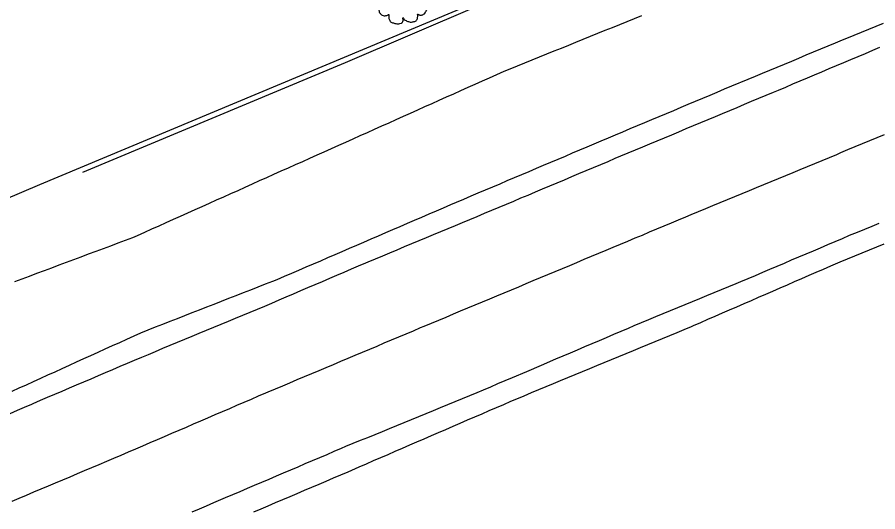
# Model space of a CAD drawing. Extents: x 1901471 to 1963503, y 756461 to 799997.
# Drawn here: x 1941161.5 to 1941270.8, y 779736.3 to 779799.1 of the extents above; entities that cross this region are included whole.
import ezdxf

# ---------------------------------------------------------------- set-up
doc = ezdxf.new("R2010")
doc.units = 0
for name, color, linetype in [('RD_EX_Fence_Other', 7, 'Continuous'), ('RD_EX_H2O', 7, 'Continuous'), ('RD_EX_Road', 7, 'Continuous'), ('RD_EX_VEG', 7, 'Continuous')]:
    doc.layers.add(name, color=color, linetype=linetype)

# ---------------------------------------------------------------- blocks, each defined once
blk = doc.blocks.new('T2')
at = {"layer": 'RD_EX_VEG'}
for points in [[(0.05, 7.21), (-0.25, 7.24), (-0.57, 7.14), (-0.82, 7.04), (-1.05, 6.96), (-1.27, 6.86), (-1.57, 6.69), (-1.8, 6.49), (-1.92, 6.24), (-1.97, 6.01), (-2.02, 5.74), (-2.02, 5.56), (-2.15, 5.54), (-2.3, 5.56), (-2.55, 5.64), (-2.8, 5.64), (-3.05, 5.64), (-3.4, 5.61), (-3.75, 5.61), (-4.02, 5.56), (-4.35, 5.51), (-4.72, 5.39), (-5.07, 5.26), (-5.37, 5.01), (-5.62, 4.54), (-5.75, 4.19), (-5.9, 3.94), (-5.75, 3.49), (-5.57, 3.14), (-5.55, 2.94), (-5.47, 2.52), (-5.37, 2.29), (-5.25, 2.09), (-5.32, 2.07), (-5.7, 2.02), (-6, 1.92), (-6.42, 1.69), (-6.64, 1.47), (-6.74, 1.14), (-6.77, 0.79), (-6.87, 0.59), (-6.94, 0.32), (-6.97, 0.24), (-7.02, -0.08), (-6.92, -0.53), (-6.89, -0.88), (-6.77, -1.11), (-6.62, -1.28), (-6.44, -1.53), (-6.05, -1.76), (-5.72, -1.86), (-5.52, -1.88), (-5.7, -2.38), (-5.75, -2.73), (-5.87, -3.13), (-5.87, -3.21), (-5.92, -3.68), (-5.77, -4.01), (-5.7, -4.38), (-5.52, -4.61), (-5.25, -4.91), (-4.92, -5.13), (-4.42, -5.26), (-4.02, -5.23), (-3.45, -5.06), (-3.2, -4.98), (-3.22, -5.16), (-3.2, -5.53), (-3.2, -5.96), (-3.05, -6.28), (-2.95, -6.56), (-2.8, -6.81), (-2.47, -7.03), (-2.07, -7.11), (-1.65, -7.26), (-1.2, -7.33), (-0.7, -7.36), (-0.1, -7.21), (0.18, -7.08), (0.28, -6.91), (0.48, -6.53), (0.43, -6.31), (0.45, -5.71), (0.55, -5.88), (0.73, -6.23), (1.23, -6.53), (1.63, -6.71), (2.1, -6.86), (2.4, -6.93), (2.88, -6.86), (3.25, -6.78), (3.63, -6.66), (3.93, -6.38), (4.1, -6.11), (4.15, -5.83), (4.23, -5.46), (4.28, -5.28)], [(4.28, -5.28), (4.2, -5.11), (4.15, -4.86), (4.23, -4.88), (4.4, -4.93), (4.68, -5.06), (4.9, -5.13), (5.23, -5.11), (5.5, -5.01), (5.95, -4.73), (6.22, -4.26), (6.5, -3.86), (6.57, -3.53), (6.52, -3.31), (6.5, -2.81), (6.3, -2.56), (6.25, -2.43), (6.15, -2.03), (6.22, -1.98), (6.5, -1.93), (6.87, -1.81), (7.15, -1.68), (7.37, -1.51), (7.45, -1.28), (7.42, -0.88), (7.47, -0.48), (7.4, -0.33), (7.3, -0.18), (7.22, 0.02), (7.07, 0.17), (6.97, 0.32), (6.87, 0.42), (6.75, 0.57), (6.57, 0.69), (6.42, 0.74), (6.37, 0.89), (6.52, 1.09), (6.57, 1.19), (6.6, 1.42), (6.82, 1.77), (6.87, 2.17), (6.82, 2.59), (6.77, 2.87), (6.62, 3.14), (6.42, 3.39), (6.3, 3.56), (6.12, 3.69), (5.8, 3.81), (5.55, 3.86), (5.2, 3.86), (5, 3.91), (5.03, 3.96), (5.03, 4.11), (5.03, 4.39), (4.95, 4.84), (4.8, 5.34), (4.8, 5.36), (4.7, 5.61), (4.48, 5.81), (4.3, 5.91), (4.1, 6.04), (3.85, 6.06), (3.55, 6.06), (3.28, 6.01), (3.08, 5.91), (2.9, 5.79), (2.83, 5.94), (2.73, 6.24), (2.68, 6.39), (2.53, 6.56), (2.3, 6.76), (1.85, 6.89), (1.23, 6.81), (0.93, 6.61), (0.78, 6.44), (0.73, 6.56), (0.53, 6.76), (0.43, 6.94), (0.25, 7.06), (0.1, 7.16), (0, 7.21)]]:
    blk.add_spline(points, degree=3, dxfattribs=at)

msp = doc.modelspace()

# ---------------------------------------------------------------- linework, layer by layer
at = {"layer": 'RD_EX_Fence_Other'}
msp.add_lwpolyline([(1941091.16, 779746.65), (1941164.37, 779777.83), (1941222.38, 779802.14), (1941294.01, 779833.65), (1941344.66, 779855.3), (1941383.49, 779874.72)], dxfattribs=at)
at = {"layer": 'RD_EX_H2O'}
msp.add_lwpolyline([(1941240.74, 779799.24), (1941239.81, 779798.87), (1941238.88, 779798.49), (1941237.96, 779798.12), (1941237.03, 779797.74), (1941236.1, 779797.37), (1941235.18, 779796.99), (1941234.25, 779796.62), (1941233.32, 779796.24), (1941232.4, 779795.87), (1941231.47, 779795.49), (1941230.54, 779795.12), (1941229.61, 779794.74), (1941228.69, 779794.37), (1941227.76, 779793.99), (1941226.83, 779793.62), (1941225.91, 779793.24), (1941224.98, 779792.87), (1941224.05, 779792.49), (1941223.26, 779792.17), (1941222.34, 779791.76), (1941221.43, 779791.35), (1941220.52, 779790.94), (1941219.61, 779790.54), (1941218.69, 779790.13), (1941217.78, 779789.72), (1941216.87, 779789.31), (1941215.96, 779788.9), (1941215.04, 779788.49), (1941214.13, 779788.08), (1941213.22, 779787.67), (1941212.31, 779787.26), (1941211.39, 779786.86), (1941210.48, 779786.45), (1941209.57, 779786.04), (1941208.66, 779785.63), (1941207.74, 779785.22), (1941206.83, 779784.81), (1941206.83, 779784.81), (1941205.92, 779784.4), (1941205.01, 779783.99), (1941204.09, 779783.58), (1941203.18, 779783.18), (1941202.27, 779782.77), (1941201.35, 779782.36), (1941200.44, 779781.95), (1941199.53, 779781.54), (1941198.62, 779781.13), (1941197.7, 779780.72), (1941196.79, 779780.31), (1941195.88, 779779.9), (1941194.97, 779779.5), (1941194.05, 779779.09), (1941193.14, 779778.68), (1941192.23, 779778.27), (1941191.32, 779777.86), (1941190.4, 779777.45), (1941189.49, 779777.04), (1941188.58, 779776.63), (1941187.67, 779776.23), (1941186.75, 779775.82), (1941185.84, 779775.41), (1941184.93, 779775), (1941184.02, 779774.59), (1941183.1, 779774.18), (1941182.19, 779773.77), (1941181.28, 779773.36), (1941180.37, 779772.95), (1941179.45, 779772.55), (1941178.54, 779772.14), (1941177.63, 779771.73), (1941176.72, 779771.32), (1941176.13, 779771.06), (1941175.19, 779770.71), (1941174.26, 779770.36), (1941173.32, 779770.01), (1941172.38, 779769.66), (1941171.45, 779769.31), (1941170.51, 779768.96), (1941169.57, 779768.61), (1941168.64, 779768.26), (1941167.7, 779767.91), (1941166.76, 779767.56), (1941165.83, 779767.21), (1941164.89, 779766.86), (1941163.95, 779766.51), (1941163.02, 779766.16), (1941162.08, 779765.81), (1941161.14, 779765.46)], dxfattribs=at)
at = {"layer": 'RD_EX_Road'}
for points in [[(1941160.84, 779751.57), (1941161.75, 779751.98), (1941162.66, 779752.39), (1941163.57, 779752.81), (1941164.48, 779753.22), (1941165.39, 779753.64), (1941166.3, 779754.05), (1941167.21, 779754.46), (1941168.12, 779754.88), (1941169.03, 779755.29), (1941169.94, 779755.71), (1941170.85, 779756.12), (1941171.76, 779756.53), (1941172.67, 779756.95), (1941173.59, 779757.36), (1941174.5, 779757.77), (1941175.41, 779758.19), (1941176.32, 779758.6), (1941177.19, 779759), (1941178.12, 779759.36), (1941179.05, 779759.73), (1941179.98, 779760.09), (1941180.91, 779760.45), (1941181.84, 779760.82), (1941182.77, 779761.18), (1941183.71, 779761.55), (1941184.64, 779761.91), (1941185.57, 779762.28), (1941186.5, 779762.64), (1941187.43, 779763), (1941188.36, 779763.37), (1941189.29, 779763.73), (1941190.23, 779764.1), (1941191.16, 779764.46), (1941192.09, 779764.82), (1941193.02, 779765.19), (1941193.95, 779765.55), (1941194.51, 779765.77), (1941194.51, 779765.77), (1941195.42, 779766.17), (1941196.34, 779766.56), (1941197.26, 779766.96), (1941198.18, 779767.35), (1941199.1, 779767.75), (1941200.02, 779768.15), (1941200.93, 779768.54), (1941201.85, 779768.94), (1941202.77, 779769.33), (1941203.69, 779769.73), (1941204.61, 779770.13), (1941205.52, 779770.52), (1941206.44, 779770.92), (1941207.36, 779771.32), (1941208.28, 779771.71), (1941209.2, 779772.11), (1941210.11, 779772.5), (1941211.03, 779772.9), (1941211.95, 779773.3), (1941212.87, 779773.69), (1941213.79, 779774.09), (1941214.71, 779774.48), (1941215.62, 779774.88), (1941216.54, 779775.28), (1941217.28, 779775.59), (1941218.2, 779775.98), (1941219.12, 779776.37), (1941220.04, 779776.76), (1941220.96, 779777.15), (1941221.88, 779777.54), (1941222.8, 779777.93), (1941223.72, 779778.32), (1941224.64, 779778.71), (1941225.56, 779779.1), (1941226.48, 779779.49), (1941227.41, 779779.88), (1941228.33, 779780.27), (1941229.25, 779780.66), (1941230.17, 779781.05), (1941231.09, 779781.44), (1941232.01, 779781.83), (1941232.93, 779782.22), (1941233.85, 779782.61), (1941234.77, 779783), (1941235.64, 779783.37), (1941236.56, 779783.75), (1941237.48, 779784.14), (1941238.41, 779784.53), (1941239.33, 779784.92), (1941240.25, 779785.31), (1941241.17, 779785.69), (1941242.09, 779786.08), (1941243.01, 779786.47), (1941243.94, 779786.86), (1941244.86, 779787.24), (1941245.78, 779787.63), (1941246.7, 779788.02), (1941247.62, 779788.41), (1941248.55, 779788.8), (1941249.47, 779789.18), (1941250.39, 779789.57), (1941251.31, 779789.96), (1941252.23, 779790.35), (1941253.15, 779790.73), (1941253.15, 779790.73), (1941253.37, 779790.83), (1941254.29, 779791.21), (1941255.22, 779791.59), (1941256.14, 779791.98), (1941257.06, 779792.36), (1941257.99, 779792.74), (1941258.91, 779793.13), (1941259.84, 779793.51), (1941260.76, 779793.89), (1941261.68, 779794.28), (1941262.61, 779794.66), (1941263.53, 779795.04), (1941264.45, 779795.43), (1941265.38, 779795.81), (1941266.3, 779796.19), (1941266.85, 779796.42), (1941267.78, 779796.8), (1941268.7, 779797.18), (1941269.63, 779797.56), (1941270.56, 779797.94), (1941271.48, 779798.32)], [(1941160.58, 779748.74), (1941161.5, 779749.14), (1941162.41, 779749.54), (1941163.33, 779749.94), (1941163.51, 779750.01), (1941164.43, 779750.41), (1941165.35, 779750.8), (1941166.27, 779751.19), (1941167.19, 779751.58), (1941168.11, 779751.98), (1941169.03, 779752.37), (1941169.95, 779752.76), (1941170.87, 779753.16), (1941171.79, 779753.55), (1941172.71, 779753.94), (1941173.63, 779754.34), (1941174.55, 779754.73), (1941175.47, 779755.12), (1941176.39, 779755.51), (1941177.3, 779755.91), (1941178.14, 779756.25), (1941179.06, 779756.63), (1941179.98, 779757.02), (1941180.91, 779757.4), (1941181.83, 779757.78), (1941182.76, 779758.17), (1941183.68, 779758.55), (1941184.6, 779758.93), (1941185.53, 779759.31), (1941186.45, 779759.7), (1941187.37, 779760.08), (1941188.3, 779760.46), (1941189.22, 779760.84), (1941190.15, 779761.23), (1941191.07, 779761.61), (1941191.99, 779761.99), (1941192.92, 779762.38), (1941193.82, 779762.76), (1941194.73, 779763.16), (1941195.65, 779763.55), (1941196.57, 779763.94), (1941197.49, 779764.34), (1941198.41, 779764.73), (1941199.33, 779765.13), (1941200.25, 779765.52), (1941201.17, 779765.92), (1941202.09, 779766.31), (1941203, 779766.7), (1941203.92, 779767.1), (1941204.84, 779767.49), (1941205.76, 779767.89), (1941206.05, 779768.01), (1941206.98, 779768.39), (1941207.9, 779768.78), (1941208.82, 779769.16), (1941209.74, 779769.54), (1941210.67, 779769.93), (1941211.59, 779770.31), (1941212.51, 779770.7), (1941213.44, 779771.08), (1941214.36, 779771.47), (1941215.28, 779771.85), (1941216.21, 779772.23), (1941217.13, 779772.62), (1941218.05, 779773), (1941218.98, 779773.39), (1941219.9, 779773.77), (1941220.84, 779774.17), (1941221.76, 779774.55), (1941222.68, 779774.94), (1941223.6, 779775.33), (1941224.53, 779775.72), (1941225.45, 779776.11), (1941226.37, 779776.49), (1941227.29, 779776.88), (1941228.21, 779777.27), (1941229.13, 779777.66), (1941230.06, 779778.05), (1941230.98, 779778.43), (1941231.9, 779778.82), (1941232.82, 779779.21), (1941233.74, 779779.6), (1941234.66, 779779.99), (1941235.59, 779780.37), (1941236.51, 779780.76), (1941237.43, 779781.15), (1941238.14, 779781.45), (1941239.07, 779781.83), (1941239.99, 779782.22), (1941240.91, 779782.61), (1941241.83, 779782.99), (1941242.76, 779783.38), (1941243.68, 779783.76), (1941244.6, 779784.15), (1941245.52, 779784.53), (1941246.45, 779784.92), (1941247.37, 779785.31), (1941248.29, 779785.69), (1941249.21, 779786.08), (1941250.14, 779786.46), (1941251.06, 779786.85), (1941251.98, 779787.23), (1941252.9, 779787.62), (1941253.83, 779788.01), (1941254.75, 779788.39), (1941255.67, 779788.78), (1941256.59, 779789.16), (1941257.52, 779789.55), (1941258.15, 779789.82), (1941259.07, 779790.2), (1941259.99, 779790.59), (1941260.91, 779790.98), (1941261.83, 779791.37), (1941262.75, 779791.76), (1941263.68, 779792.15), (1941264.6, 779792.54), (1941265.52, 779792.93), (1941266.44, 779793.32), (1941267.36, 779793.71), (1941268.28, 779794.1), (1941269.2, 779794.48), (1941270.12, 779794.87), (1941271.04, 779795.26)], [(1941160.83, 779737.6), (1941161.75, 779737.99), (1941162.67, 779738.38), (1941163.59, 779738.77), (1941164.52, 779739.16), (1941165.44, 779739.55), (1941166.36, 779739.93), (1941167.28, 779740.32), (1941168.2, 779740.71), (1941169.12, 779741.1), (1941170.04, 779741.49), (1941170.97, 779741.88), (1941171.89, 779742.27), (1941172.85, 779742.67), (1941173.77, 779743.07), (1941174.69, 779743.46), (1941175.61, 779743.86), (1941176.53, 779744.25), (1941177.45, 779744.65), (1941178.36, 779745.04), (1941179.28, 779745.44), (1941180.2, 779745.83), (1941181.12, 779746.23), (1941182.04, 779746.62), (1941182.96, 779747.02), (1941183.88, 779747.41), (1941184.79, 779747.81), (1941185.71, 779748.2), (1941186.63, 779748.6), (1941187.55, 779748.99), (1941188.47, 779749.39), (1941189.39, 779749.78), (1941190.31, 779750.18), (1941191.23, 779750.57), (1941192.14, 779750.97), (1941193.06, 779751.36), (1941193.36, 779751.49), (1941194.28, 779751.88), (1941195.2, 779752.27), (1941196.12, 779752.65), (1941197.04, 779753.04), (1941197.97, 779753.43), (1941198.89, 779753.82), (1941199.81, 779754.21), (1941200.73, 779754.59), (1941201.65, 779754.98), (1941202.57, 779755.37), (1941203.49, 779755.76), (1941204.42, 779756.15), (1941205.34, 779756.53), (1941206.26, 779756.92), (1941207.18, 779757.31), (1941208.1, 779757.7), (1941208.1, 779757.7), (1941209.02, 779758.09), (1941209.94, 779758.47), (1941210.87, 779758.86), (1941211.79, 779759.25), (1941212.71, 779759.64), (1941213.18, 779759.84), (1941214.1, 779760.22), (1941215.03, 779760.61), (1941215.95, 779760.99), (1941216.87, 779761.38), (1941217.79, 779761.76), (1941218.72, 779762.15), (1941219.64, 779762.53), (1941220.56, 779762.92), (1941221.49, 779763.3), (1941222.41, 779763.69), (1941223.33, 779764.07), (1941224.25, 779764.46), (1941225.18, 779764.84), (1941226.1, 779765.23), (1941227.02, 779765.61), (1941227.95, 779766), (1941228.88, 779766.39), (1941229.8, 779766.77), (1941230.72, 779767.16), (1941231.65, 779767.55), (1941232.57, 779767.93), (1941233.49, 779768.32), (1941234.41, 779768.71), (1941235.33, 779769.09), (1941236.26, 779769.48), (1941237.18, 779769.87), (1941238.1, 779770.25), (1941239.02, 779770.64), (1941239.95, 779771.03), (1941240.87, 779771.41), (1941241.79, 779771.8), (1941242.71, 779772.19), (1941243.63, 779772.57), (1941244.56, 779772.96), (1941245.48, 779773.35), (1941246.4, 779773.73), (1941247.06, 779774.01), (1941247.99, 779774.39), (1941248.91, 779774.78), (1941249.84, 779775.16), (1941250.76, 779775.54), (1941251.69, 779775.92), (1941252.61, 779776.3), (1941253.53, 779776.69), (1941254.46, 779777.07), (1941255.38, 779777.45), (1941256.31, 779777.83), (1941257.23, 779778.22), (1941258.15, 779778.6), (1941259.08, 779778.98), (1941260, 779779.36), (1941260.93, 779779.74), (1941261.85, 779780.13), (1941262.77, 779780.51), (1941263.7, 779780.89), (1941264.62, 779781.27), (1941265.55, 779781.65), (1941266.06, 779781.87), (1941266.06, 779781.87), (1941266.98, 779782.25), (1941267.91, 779782.64), (1941268.83, 779783.02), (1941269.75, 779783.41), (1941270.68, 779783.79), (1941271.6, 779784.18)], [(1941183.7, 779736.24), (1941184.62, 779736.64), (1941185.54, 779737.03), (1941186.46, 779737.43), (1941187.03, 779737.67), (1941187.95, 779738.06), (1941188.87, 779738.45), (1941189.79, 779738.85), (1941190.71, 779739.24), (1941191.63, 779739.63), (1941192.55, 779740.02), (1941193.47, 779740.41), (1941194.39, 779740.81), (1941195.31, 779741.2), (1941196.23, 779741.59), (1941197.15, 779741.98), (1941198.07, 779742.37), (1941198.99, 779742.77), (1941199.91, 779743.16), (1941200.83, 779743.55), (1941201.75, 779743.94), (1941202.67, 779744.33), (1941203.23, 779744.57), (1941204.15, 779744.95), (1941205.08, 779745.33), (1941206, 779745.71), (1941206.93, 779746.09), (1941207.85, 779746.47), (1941208.78, 779746.85), (1941209.7, 779747.23), (1941210.63, 779747.61), (1941211.55, 779747.99), (1941212.48, 779748.37), (1941213.4, 779748.75), (1941214.33, 779749.13), (1941215.25, 779749.51), (1941216.18, 779749.89), (1941217.1, 779750.27), (1941218.03, 779750.65), (1941218.96, 779751.03), (1941219.88, 779751.41), (1941220.69, 779751.74), (1941221.61, 779752.13), (1941222.53, 779752.53), (1941223.45, 779752.92), (1941224.37, 779753.31), (1941226.21, 779754.09), (1941228.05, 779754.88), (1941229.89, 779755.66), (1941230.81, 779756.05), (1941231.73, 779756.45), (1941232.65, 779756.84), (1941233.57, 779757.23), (1941234.49, 779757.62), (1941235.41, 779758.01), (1941236.33, 779758.41), (1941237.25, 779758.8), (1941238.17, 779759.19), (1941239.09, 779759.58), (1941239.83, 779759.9), (1941240.75, 779760.28), (1941241.68, 779760.66), (1941242.6, 779761.04), (1941243.53, 779761.42), (1941244.45, 779761.8), (1941245.38, 779762.19), (1941246.3, 779762.57), (1941247.22, 779762.95), (1941248.15, 779763.33), (1941249.07, 779763.71), (1941250, 779764.1), (1941250.92, 779764.48), (1941251.84, 779764.86), (1941252.77, 779765.24), (1941253.39, 779765.5), (1941254.31, 779765.89), (1941255.23, 779766.28), (1941256.15, 779766.67), (1941257.07, 779767.06), (1941257.99, 779767.45), (1941258.91, 779767.84), (1941259.83, 779768.24), (1941260.75, 779768.63), (1941261.67, 779769.02), (1941262.59, 779769.41), (1941263.51, 779769.8), (1941264.43, 779770.19), (1941265.35, 779770.58), (1941266.27, 779770.98), (1941267.19, 779771.37), (1941268.19, 779771.79), (1941269.11, 779772.17), (1941270.04, 779772.55), (1941270.96, 779772.93)], [(1941191.53, 779736.24), (1941192.45, 779736.63), (1941193.37, 779737.03), (1941194.29, 779737.42), (1941195.21, 779737.81), (1941196.13, 779738.2), (1941197.05, 779738.59), (1941197.97, 779738.98), (1941198.89, 779739.38), (1941199.81, 779739.77), (1941200.73, 779740.16), (1941201.65, 779740.55), (1941202.57, 779740.94), (1941203.49, 779741.34), (1941203.99, 779741.55), (1941204.91, 779741.95), (1941205.83, 779742.35), (1941206.74, 779742.75), (1941207.66, 779743.14), (1941208.58, 779743.54), (1941209.5, 779743.94), (1941210.41, 779744.34), (1941211.33, 779744.74), (1941212.25, 779745.13), (1941213.17, 779745.53), (1941214.08, 779745.93), (1941215, 779746.33), (1941215.92, 779746.72), (1941216.84, 779747.12), (1941217.75, 779747.52), (1941218.67, 779747.92), (1941219.59, 779748.31), (1941220.51, 779748.71), (1941221.42, 779749.11), (1941222.34, 779749.51), (1941223.26, 779749.9), (1941224.18, 779750.3), (1941224.95, 779750.62), (1941225.87, 779751), (1941226.79, 779751.39), (1941227.72, 779751.77), (1941228.64, 779752.15), (1941229.57, 779752.53), (1941230.49, 779752.92), (1941231.41, 779753.3), (1941232.34, 779753.68), (1941233.26, 779754.07), (1941234.19, 779754.45), (1941235.11, 779754.83), (1941236.03, 779755.21), (1941236.96, 779755.6), (1941237.88, 779755.98), (1941238.8, 779756.36), (1941239.73, 779756.74), (1941240.65, 779757.13), (1941241.58, 779757.51), (1941242.5, 779757.89), (1941243.42, 779758.27), (1941244.35, 779758.66), (1941245.27, 779759.04), (1941246.2, 779759.42), (1941247.12, 779759.8), (1941247.37, 779759.91), (1941248.28, 779760.31), (1941249.2, 779760.71), (1941250.12, 779761.11), (1941251.04, 779761.51), (1941251.95, 779761.9), (1941252.87, 779762.3), (1941253.79, 779762.7), (1941254.71, 779763.1), (1941255.62, 779763.5), (1941256.54, 779763.9), (1941257.46, 779764.29), (1941258.37, 779764.69), (1941259.29, 779765.09), (1941260.21, 779765.49), (1941261.13, 779765.89), (1941262.04, 779766.29), (1941262.96, 779766.69), (1941263.88, 779767.08), (1941264.79, 779767.48), (1941265.71, 779767.88), (1941266, 779768), (1941266.93, 779768.38), (1941267.86, 779768.76), (1941268.78, 779769.13), (1941269.71, 779769.51), (1941270.63, 779769.89), (1941271.56, 779770.27)]]:
    msp.add_lwpolyline(points, dxfattribs=at)
at = {"layer": 'RD_EX_VEG'}
msp.add_lwpolyline([(1941169.83, 779779.4), (1941203.18, 779793.3), (1941245.1, 779811.33), (1941287.34, 779830.94), (1941320.66, 779844.24), (1941326.48, 779847.83)], dxfattribs=at)

# ---------------------------------------------------------------- block references
at = {"layer": 'RD_EX_VEG', "xscale": 0.4921259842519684, "yscale": 0.4921259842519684}
msp.add_blockref('T2', (1941210.27, 779801.85), dxfattribs=at)

doc.saveas('drawing.dxf')
